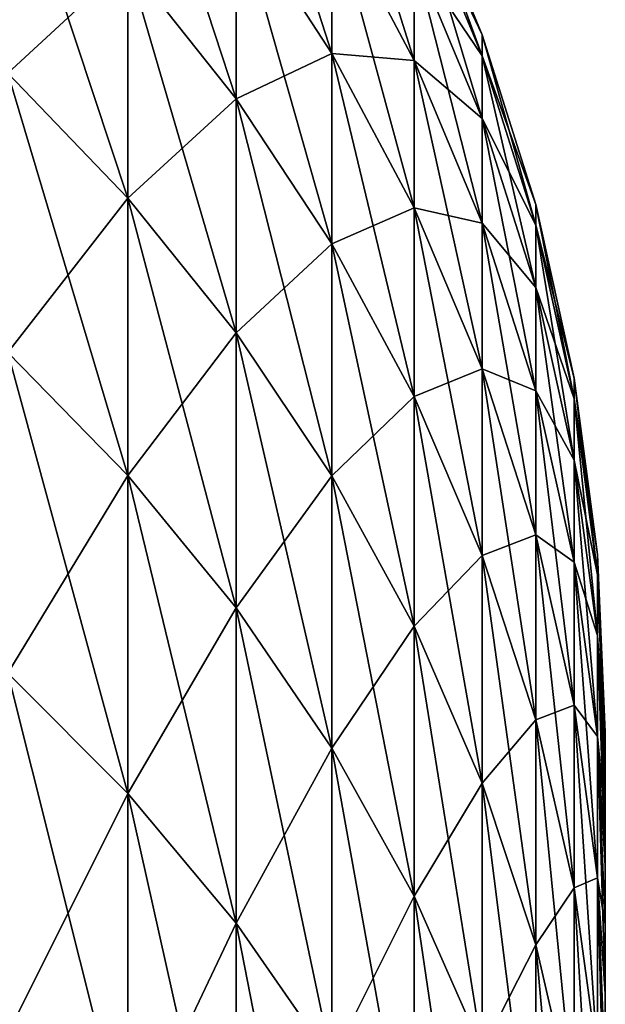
# Model space of a CAD drawing. Header units: metres. Extents: x -46 to 104, y -30 to 30.
# Tile 363 of 656: x 17.069 to 17.5, y 11.299 to 12.025. Entities that reach past the tile are written whole.
import ezdxf

# ---------------------------------------------------------------- set-up
doc = ezdxf.new("R2010")
doc.units = ezdxf.units.M
doc.layers.add('solid_26_000_502_XXX', color=7, linetype='CONTINUOUS')

msp = doc.modelspace()

# ---------------------------------------------------------------- linework, layer by layer
at = {"layer": 'solid_26_000_502_XXX'}
for points in [[(17.29871, 11.999797, -2.466021), (17.228277, 12.107977, -2.488253), (17.228277, 12.218465, -1.8718)], [(17.29871, 12.109297, -1.855076), (17.29871, 11.999797, -2.466021), (17.228277, 12.218465, -1.8718)], [(17.29871, 11.999797, 609.533997), (17.228277, 12.107977, 609.511719), (17.228277, 12.218465, 610.128174)], [(17.29871, 12.109297, 610.144897), (17.29871, 11.999797, 609.533997), (17.228277, 12.218465, 610.128174)], [(17.228277, 11.966409, -3.098318), (17.148478, 12.066968, -3.124355), (17.148478, 12.209726, -2.509162)], [(17.228277, 12.107977, -2.488253), (17.228277, 11.966409, -3.098318), (17.148478, 12.209726, -2.509162)], [(17.228277, 11.966409, 608.901672), (17.148478, 12.066968, 608.875671), (17.148478, 12.209726, 609.490845)], [(17.228277, 12.107977, 609.511719), (17.228277, 11.966409, 608.901672), (17.148478, 12.209726, 609.490845)], [(17.35924, 11.994472, -1.837486), (17.29871, 12.109297, -1.855076), (17.29871, 12.187713, -1.239369)], [(17.35924, 12.072145, -1.227617), (17.35924, 11.994472, -1.837486), (17.29871, 12.187713, -1.239369)], [(17.35924, 11.994472, 610.162537), (17.29871, 12.109297, 610.144897), (17.29871, 12.187713, 610.76062)], [(17.35924, 12.072145, 610.7724), (17.35924, 11.994472, 610.162537), (17.29871, 12.187713, 610.76062)], [(17.148478, 11.893234, -3.731526), (17.059919, 11.985325, -3.76042), (17.059919, 12.160404, -3.148547)], [(17.148478, 12.066968, -3.124355), (17.148478, 11.893234, -3.731526), (17.059919, 12.160404, -3.148547)], [(17.148478, 12.066968, 3.124355), (17.059919, 12.160404, 3.148547), (17.059919, 11.985325, 3.76042)], [(17.148478, 11.893234, 608.268494), (17.059919, 11.985325, 608.239563), (17.059919, 12.160404, 608.85144)], [(17.148478, 12.066968, 608.875671), (17.148478, 11.893234, 608.268494), (17.059919, 12.160404, 608.85144)], [(17.148478, 12.066968, 615.124329), (17.059919, 12.160404, 615.14856), (17.059919, 11.985325, 615.760437)], [(17.409405, 11.99798, -0.608469), (17.35924, 12.118828, -0.614597), (17.35924, 12.134402)], [(17.409405, 12.013399), (17.35924, 12.134402), (17.35924, 12.118828, 0.614597)], [(17.409405, 12.013399), (17.409405, 11.99798, -0.608469), (17.35924, 12.134402)], [(17.409405, 11.99798, 611.391541), (17.35924, 12.118828, 611.385376), (17.35924, 12.134402, 612)], [(17.409405, 12.013399, 612), (17.35924, 12.134402, 612), (17.35924, 12.118828, 612.614624)], [(17.409405, 12.013399, 612), (17.409405, 11.99798, 611.391541), (17.35924, 12.134402, 612)], [(17.409405, 11.951762, -1.215375), (17.35924, 12.072145, -1.227617), (17.35924, 12.118828, -0.614597)], [(17.409405, 11.99798, -0.608469), (17.409405, 11.951762, -1.215375), (17.35924, 12.118828, -0.614597)], [(17.409405, 11.99798, 0.608469), (17.35924, 12.118828, 0.614597), (17.35924, 12.072145, 1.227617)], [(17.409405, 11.99798, 0.608469), (17.409405, 12.013399), (17.35924, 12.118828, 0.614597)], [(17.409405, 11.951762, 610.784607), (17.35924, 12.072145, 610.7724), (17.35924, 12.118828, 611.385376)], [(17.409405, 11.99798, 611.391541), (17.409405, 11.951762, 610.784607), (17.35924, 12.118828, 611.385376)], [(17.409405, 11.99798, 612.608459), (17.35924, 12.118828, 612.614624), (17.35924, 12.072145, 613.2276)], [(17.409405, 11.99798, 612.608459), (17.409405, 12.013399, 612), (17.35924, 12.118828, 612.614624)], [(17.228277, 11.966409, 3.098318), (17.228277, 12.107977, 2.488253), (17.148478, 12.066968, 3.124355)], [(17.228277, 11.966409, 615.098328), (17.228277, 12.107977, 614.488281), (17.148478, 12.066968, 615.124329)], [(17.29871, 11.999797, 2.466021), (17.29871, 12.109297, 1.855076), (17.228277, 12.107977, 2.488253)], [(17.29871, 11.999797, 614.466003), (17.29871, 12.109297, 613.855103), (17.228277, 12.107977, 614.488281)], [(17.29871, 11.859493, -3.070636), (17.228277, 11.966409, -3.098318), (17.228277, 12.107977, -2.488253)], [(17.29871, 11.999797, -2.466021), (17.29871, 11.859493, -3.070636), (17.228277, 12.107977, -2.488253)], [(17.29871, 11.999797, 2.466021), (17.228277, 12.107977, 2.488253), (17.228277, 11.966409, 3.098318)], [(17.29871, 11.859493, 608.929382), (17.228277, 11.966409, 608.901672), (17.228277, 12.107977, 609.511719)], [(17.29871, 11.999797, 609.533997), (17.29871, 11.859493, 608.929382), (17.228277, 12.107977, 609.511719)], [(17.29871, 11.999797, 614.466003), (17.228277, 12.107977, 614.488281), (17.228277, 11.966409, 615.098328)], [(17.35924, 11.88601, -2.442637), (17.29871, 11.999797, -2.466021), (17.29871, 12.109297, -1.855076)], [(17.35924, 11.994472, -1.837486), (17.35924, 11.88601, -2.442637), (17.29871, 12.109297, -1.855076)], [(17.35924, 11.994472, 1.837486), (17.29871, 12.109297, 1.855076), (17.29871, 11.999797, 2.466021)], [(17.35924, 11.994472, 1.837486), (17.35924, 12.072145, 1.227617), (17.29871, 12.109297, 1.855076)], [(17.35924, 11.88601, 609.557373), (17.29871, 11.999797, 609.533997), (17.29871, 12.109297, 610.144897)], [(17.35924, 11.994472, 610.162537), (17.35924, 11.88601, 609.557373), (17.29871, 12.109297, 610.144897)], [(17.35924, 11.994472, 613.837463), (17.29871, 12.109297, 613.855103), (17.29871, 11.999797, 614.466003)], [(17.35924, 11.994472, 613.837463), (17.35924, 12.072145, 613.2276), (17.29871, 12.109297, 613.855103)], [(17.148478, 11.893234, 3.731526), (17.148478, 12.066968, 3.124355), (17.059919, 11.985325, 3.76042)], [(17.148478, 11.893234, 615.731506), (17.148478, 12.066968, 615.124329), (17.059919, 11.985325, 615.760437)], [(17.228277, 11.794123, -3.70043), (17.148478, 11.893234, -3.731526), (17.148478, 12.066968, -3.124355)], [(17.228277, 11.966409, -3.098318), (17.228277, 11.794123, -3.70043), (17.148478, 12.066968, -3.124355)], [(17.228277, 11.966409, 3.098318), (17.148478, 12.066968, 3.124355), (17.148478, 11.893234, 3.731526)], [(17.228277, 11.794123, 608.299561), (17.148478, 11.893234, 608.268494), (17.148478, 12.066968, 608.875671)], [(17.228277, 11.966409, 608.901672), (17.228277, 11.794123, 608.299561), (17.148478, 12.066968, 608.875671)], [(17.228277, 11.966409, 615.098328), (17.148478, 12.066968, 615.124329), (17.148478, 11.893234, 615.731506)], [(17.409405, 11.874865, -1.819162), (17.35924, 11.994472, -1.837486), (17.35924, 12.072145, -1.227617)], [(17.409405, 11.951762, -1.215375), (17.409405, 11.874865, -1.819162), (17.35924, 12.072145, -1.227617)], [(17.409405, 11.951762, 1.215375), (17.35924, 12.072145, 1.227617), (17.35924, 11.994472, 1.837486)], [(17.409405, 11.951762, 1.215375), (17.409405, 11.99798, 0.608469), (17.35924, 12.072145, 1.227617)], [(17.409405, 11.874865, 610.180847), (17.35924, 11.994472, 610.162537), (17.35924, 12.072145, 610.7724)], [(17.409405, 11.951762, 610.784607), (17.409405, 11.874865, 610.180847), (17.35924, 12.072145, 610.7724)], [(17.409405, 11.951762, 613.215393), (17.35924, 12.072145, 613.2276), (17.35924, 11.994472, 613.837463)], [(17.409405, 11.951762, 613.215393), (17.409405, 11.99798, 612.608459), (17.35924, 12.072145, 613.2276)], [(17.44882, 11.873222, -0.602142), (17.409405, 11.99798, -0.608469), (17.409405, 12.013399)], [(17.44882, 11.888481), (17.409405, 12.013399), (17.409405, 11.99798, 0.608469)], [(17.44882, 11.888481), (17.44882, 11.873222, -0.602142), (17.409405, 12.013399)], [(17.44882, 11.873222, 611.397888), (17.409405, 11.99798, 611.391541), (17.409405, 12.013399, 612)], [(17.44882, 11.888481, 612), (17.409405, 12.013399, 612), (17.409405, 11.99798, 612.608459)], [(17.44882, 11.888481, 612), (17.44882, 11.873222, 611.397888), (17.409405, 12.013399, 612)], [(17.29871, 11.859493, 3.070636), (17.29871, 11.999797, 2.466021), (17.228277, 11.966409, 3.098318)], [(17.29871, 11.859493, 615.070618), (17.29871, 11.999797, 614.466003), (17.228277, 11.966409, 615.098328)], [(17.35924, 11.747037, -3.041518), (17.29871, 11.859493, -3.070636), (17.29871, 11.999797, -2.466021)], [(17.35924, 11.88601, -2.442637), (17.35924, 11.747037, -3.041518), (17.29871, 11.999797, -2.466021)], [(17.35924, 11.88601, 2.442637), (17.29871, 11.999797, 2.466021), (17.29871, 11.859493, 3.070636)], [(17.35924, 11.88601, 2.442637), (17.35924, 11.994472, 1.837486), (17.29871, 11.999797, 2.466021)], [(17.35924, 11.747037, 608.958496), (17.29871, 11.859493, 608.929382), (17.29871, 11.999797, 609.533997)], [(17.35924, 11.88601, 609.557373), (17.35924, 11.747037, 608.958496), (17.29871, 11.999797, 609.533997)], [(17.35924, 11.88601, 614.442627), (17.29871, 11.999797, 614.466003), (17.29871, 11.859493, 615.070618)], [(17.35924, 11.88601, 614.442627), (17.35924, 11.994472, 613.837463), (17.29871, 11.999797, 614.466003)], [(17.409405, 11.767485, -2.418279), (17.35924, 11.88601, -2.442637), (17.35924, 11.994472, -1.837486)], [(17.409405, 11.874865, -1.819162), (17.409405, 11.767485, -2.418279), (17.35924, 11.994472, -1.837486)], [(17.409405, 11.874865, 1.819162), (17.35924, 11.994472, 1.837486), (17.35924, 11.88601, 2.442637)], [(17.409405, 11.874865, 1.819162), (17.409405, 11.951762, 1.215375), (17.35924, 11.994472, 1.837486)], [(17.409405, 11.767485, 609.581726), (17.35924, 11.88601, 609.557373), (17.35924, 11.994472, 610.162537)], [(17.409405, 11.874865, 610.180847), (17.409405, 11.767485, 609.581726), (17.35924, 11.994472, 610.162537)], [(17.409405, 11.874865, 613.819153), (17.35924, 11.994472, 613.837463), (17.35924, 11.88601, 614.442627)], [(17.409405, 11.874865, 613.819153), (17.409405, 11.951762, 613.215393), (17.35924, 11.994472, 613.837463)], [(17.44882, 11.827485, -1.202738), (17.409405, 11.951762, -1.215375), (17.409405, 11.99798, -0.608469)], [(17.44882, 11.873222, -0.602142), (17.44882, 11.827485, -1.202738), (17.409405, 11.99798, -0.608469)], [(17.44882, 11.873222, 0.602142), (17.409405, 11.99798, 0.608469), (17.409405, 11.951762, 1.215375)], [(17.44882, 11.873222, 0.602142), (17.44882, 11.888481), (17.409405, 11.99798, 0.608469)], [(17.44882, 11.827485, 610.797241), (17.409405, 11.951762, 610.784607), (17.409405, 11.99798, 611.391541)], [(17.44882, 11.873222, 611.397888), (17.44882, 11.827485, 610.797241), (17.409405, 11.99798, 611.391541)], [(17.44882, 11.873222, 612.602112), (17.409405, 11.99798, 612.608459), (17.409405, 11.951762, 613.215393)], [(17.44882, 11.873222, 612.602112), (17.44882, 11.888481, 612), (17.409405, 11.99798, 612.608459)], [(17.148478, 11.688971, -4.329119), (17.059919, 11.77948, -4.36264), (17.059919, 11.985325, -3.76042)], [(17.148478, 11.893234, -3.731526), (17.148478, 11.688971, -4.329119), (17.059919, 11.985325, -3.76042)], [(17.148478, 11.893234, 3.731526), (17.059919, 11.985325, 3.76042), (17.059919, 11.77948, 4.36264)], [(17.148478, 11.688971, 607.670898), (17.059919, 11.77948, 607.63739), (17.059919, 11.985325, 608.239563)], [(17.148478, 11.893234, 608.268494), (17.148478, 11.688971, 607.670898), (17.059919, 11.985325, 608.239563)], [(17.148478, 11.893234, 615.731506), (17.059919, 11.985325, 615.760437), (17.059919, 11.77948, 616.36261)], [(17.228277, 11.794123, 3.70043), (17.228277, 11.966409, 3.098318), (17.148478, 11.893234, 3.731526)], [(17.228277, 11.794123, 615.700439), (17.228277, 11.966409, 615.098328), (17.148478, 11.893234, 615.731506)], [(17.29871, 11.688746, -3.667368), (17.228277, 11.794123, -3.70043), (17.228277, 11.966409, -3.098318)], [(17.29871, 11.859493, -3.070636), (17.29871, 11.688746, -3.667368), (17.228277, 11.966409, -3.098318)], [(17.29871, 11.859493, 3.070636), (17.228277, 11.966409, 3.098318), (17.228277, 11.794123, 3.70043)], [(17.29871, 11.688746, 608.332642), (17.228277, 11.794123, 608.299561), (17.228277, 11.966409, 608.901672)], [(17.29871, 11.859493, 608.929382), (17.29871, 11.688746, 608.332642), (17.228277, 11.966409, 608.901672)], [(17.29871, 11.859493, 615.070618), (17.228277, 11.966409, 615.098328), (17.228277, 11.794123, 615.700439)], [(17.44882, 11.751388, -1.800246), (17.409405, 11.874865, -1.819162), (17.409405, 11.951762, -1.215375)], [(17.44882, 11.827485, -1.202738), (17.44882, 11.751388, -1.800246), (17.409405, 11.951762, -1.215375)], [(17.44882, 11.827485, 1.202738), (17.409405, 11.951762, 1.215375), (17.409405, 11.874865, 1.819162)], [(17.44882, 11.827485, 1.202738), (17.44882, 11.873222, 0.602142), (17.409405, 11.951762, 1.215375)], [(17.44882, 11.751388, 610.199768), (17.409405, 11.874865, 610.180847), (17.409405, 11.951762, 610.784607)], [(17.44882, 11.827485, 610.797241), (17.44882, 11.751388, 610.199768), (17.409405, 11.951762, 610.784607)], [(17.44882, 11.827485, 613.202759), (17.409405, 11.951762, 613.215393), (17.409405, 11.874865, 613.819153)], [(17.44882, 11.827485, 613.202759), (17.44882, 11.873222, 612.602112), (17.409405, 11.951762, 613.215393)], [(17.148478, 11.688971, 4.329119), (17.148478, 11.893234, 3.731526), (17.059919, 11.77948, 4.36264)], [(17.148478, 11.688971, 616.329102), (17.148478, 11.893234, 615.731506), (17.059919, 11.77948, 616.36261)], [(17.228277, 11.591561, -4.293043), (17.148478, 11.688971, -4.329119), (17.148478, 11.893234, -3.731526)], [(17.228277, 11.794123, -3.70043), (17.228277, 11.591561, -4.293043), (17.148478, 11.893234, -3.731526)], [(17.228277, 11.794123, 3.70043), (17.148478, 11.893234, 3.731526), (17.148478, 11.688971, 4.329119)], [(17.228277, 11.591561, 607.70697), (17.148478, 11.688971, 607.670898), (17.148478, 11.893234, 608.268494)], [(17.228277, 11.794123, 608.299561), (17.228277, 11.591561, 607.70697), (17.148478, 11.893234, 608.268494)], [(17.228277, 11.794123, 615.700439), (17.148478, 11.893234, 615.731506), (17.148478, 11.688971, 616.329102)], [(17.35924, 11.747037, 3.041518), (17.35924, 11.88601, 2.442637), (17.29871, 11.859493, 3.070636)], [(17.35924, 11.747037, 615.041504), (17.35924, 11.88601, 614.442627), (17.29871, 11.859493, 615.070618)], [(17.409405, 11.629897, -3.011189), (17.35924, 11.747037, -3.041518), (17.35924, 11.88601, -2.442637)], [(17.409405, 11.767485, -2.418279), (17.409405, 11.629897, -3.011189), (17.35924, 11.88601, -2.442637)], [(17.409405, 11.767485, 2.418279), (17.35924, 11.88601, 2.442637), (17.35924, 11.747037, 3.041518)], [(17.409405, 11.767485, 2.418279), (17.409405, 11.874865, 1.819162), (17.35924, 11.88601, 2.442637)], [(17.409405, 11.629897, 608.988831), (17.35924, 11.747037, 608.958496), (17.35924, 11.88601, 609.557373)], [(17.409405, 11.767485, 609.581726), (17.409405, 11.629897, 608.988831), (17.35924, 11.88601, 609.557373)], [(17.409405, 11.767485, 614.418274), (17.35924, 11.88601, 614.442627), (17.35924, 11.747037, 615.041504)], [(17.409405, 11.767485, 614.418274), (17.409405, 11.874865, 613.819153), (17.35924, 11.88601, 614.442627)], [(17.477188, 11.745506, -0.595665), (17.44882, 11.873222, -0.602142), (17.44882, 11.888481)], [(17.477188, 11.760601), (17.44882, 11.888481), (17.44882, 11.873222, 0.602142)], [(17.477188, 11.760601), (17.477188, 11.745506, -0.595665), (17.44882, 11.888481)], [(17.477188, 11.745506, 611.404358), (17.44882, 11.873222, 611.397888), (17.44882, 11.888481, 612)], [(17.477188, 11.760601, 612), (17.44882, 11.888481, 612), (17.44882, 11.873222, 612.602112)], [(17.477188, 11.760601, 612), (17.477188, 11.745506, 611.404358), (17.44882, 11.888481, 612)], [(17.44882, 11.645123, -2.393134), (17.409405, 11.767485, -2.418279), (17.409405, 11.874865, -1.819162)], [(17.44882, 11.751388, -1.800246), (17.44882, 11.645123, -2.393134), (17.409405, 11.874865, -1.819162)], [(17.44882, 11.751388, 1.800246), (17.409405, 11.874865, 1.819162), (17.409405, 11.767485, 2.418279)], [(17.44882, 11.751388, 1.800246), (17.44882, 11.827485, 1.202738), (17.409405, 11.874865, 1.819162)], [(17.44882, 11.645123, 609.606873), (17.409405, 11.767485, 609.581726), (17.409405, 11.874865, 610.180847)], [(17.44882, 11.751388, 610.199768), (17.44882, 11.645123, 609.606873), (17.409405, 11.874865, 610.180847)], [(17.44882, 11.751388, 613.800232), (17.409405, 11.874865, 613.819153), (17.409405, 11.767485, 614.418274)], [(17.44882, 11.751388, 613.800232), (17.44882, 11.827485, 613.202759), (17.409405, 11.874865, 613.819153)], [(17.477188, 11.700261, -1.1898), (17.44882, 11.827485, -1.202738), (17.44882, 11.873222, -0.602142)], [(17.477188, 11.745506, -0.595665), (17.477188, 11.700261, -1.1898), (17.44882, 11.873222, -0.602142)], [(17.477188, 11.745506, 0.595665), (17.44882, 11.873222, 0.602142), (17.44882, 11.827485, 1.202738)], [(17.477188, 11.745506, 0.595665), (17.477188, 11.760601), (17.44882, 11.873222, 0.602142)], [(17.477188, 11.700261, 610.810181), (17.44882, 11.827485, 610.797241), (17.44882, 11.873222, 611.397888)], [(17.477188, 11.745506, 611.404358), (17.477188, 11.700261, 610.810181), (17.44882, 11.873222, 611.397888)], [(17.477188, 11.745506, 612.595642), (17.44882, 11.873222, 612.602112), (17.44882, 11.827485, 613.202759)], [(17.477188, 11.745506, 612.595642), (17.477188, 11.760601, 612), (17.44882, 11.873222, 612.602112)], [(17.29871, 11.688746, 3.667368), (17.29871, 11.859493, 3.070636), (17.228277, 11.794123, 3.70043)], [(17.29871, 11.688746, 615.667358), (17.29871, 11.859493, 615.070618), (17.228277, 11.794123, 615.700439)], [(17.35924, 11.577909, -3.632592), (17.29871, 11.688746, -3.667368), (17.29871, 11.859493, -3.070636)], [(17.35924, 11.747037, -3.041518), (17.35924, 11.577909, -3.632592), (17.29871, 11.859493, -3.070636)], [(17.35924, 11.747037, 3.041518), (17.29871, 11.859493, 3.070636), (17.29871, 11.688746, 3.667368)], [(17.35924, 11.577909, 608.367432), (17.29871, 11.688746, 608.332642), (17.29871, 11.859493, 608.929382)], [(17.35924, 11.747037, 608.958496), (17.35924, 11.577909, 608.367432), (17.29871, 11.859493, 608.929382)], [(17.35924, 11.747037, 615.041504), (17.29871, 11.859493, 615.070618), (17.29871, 11.688746, 615.667358)], [(17.477188, 11.624982, -1.780882), (17.44882, 11.751388, -1.800246), (17.44882, 11.827485, -1.202738)], [(17.477188, 11.700261, -1.1898), (17.477188, 11.624982, -1.780882), (17.44882, 11.827485, -1.202738)], [(17.477188, 11.700261, 1.1898), (17.44882, 11.827485, 1.202738), (17.44882, 11.751388, 1.800246)], [(17.477188, 11.700261, 1.1898), (17.477188, 11.745506, 0.595665), (17.44882, 11.827485, 1.202738)], [(17.477188, 11.624982, 610.219116), (17.44882, 11.751388, 610.199768), (17.44882, 11.827485, 610.797241)], [(17.477188, 11.700261, 610.810181), (17.477188, 11.624982, 610.219116), (17.44882, 11.827485, 610.797241)], [(17.477188, 11.700261, 613.189819), (17.44882, 11.827485, 613.202759), (17.44882, 11.751388, 613.800232)], [(17.477188, 11.700261, 613.189819), (17.477188, 11.745506, 612.595642), (17.44882, 11.827485, 613.202759)], [(17.228277, 11.591561, 4.293043), (17.228277, 11.794123, 3.70043), (17.148478, 11.688971, 4.329119)], [(17.228277, 11.591561, 616.29303), (17.228277, 11.794123, 615.700439), (17.148478, 11.688971, 616.329102)], [(17.29871, 11.487995, -4.254686), (17.228277, 11.591561, -4.293043), (17.228277, 11.794123, -3.70043)], [(17.29871, 11.688746, -3.667368), (17.29871, 11.487995, -4.254686), (17.228277, 11.794123, -3.70043)], [(17.29871, 11.688746, 3.667368), (17.228277, 11.794123, 3.70043), (17.228277, 11.591561, 4.293043)], [(17.29871, 11.487995, 607.7453), (17.228277, 11.591561, 607.70697), (17.228277, 11.794123, 608.299561)], [(17.29871, 11.688746, 608.332642), (17.29871, 11.487995, 607.7453), (17.228277, 11.794123, 608.299561)], [(17.29871, 11.688746, 615.667358), (17.228277, 11.794123, 615.700439), (17.228277, 11.591561, 616.29303)], [(17.148478, 11.454701, -4.9156), (17.059919, 11.543397, -4.953662), (17.059919, 11.77948, -4.36264)], [(17.148478, 11.688971, -4.329119), (17.148478, 11.454701, -4.9156), (17.059919, 11.77948, -4.36264)], [(17.148478, 11.688971, 4.329119), (17.059919, 11.77948, 4.36264), (17.059919, 11.543397, 4.953662)], [(17.148478, 11.454701, 607.084412), (17.059919, 11.543397, 607.046326), (17.059919, 11.77948, 607.63739)], [(17.148478, 11.688971, 607.670898), (17.148478, 11.454701, 607.084412), (17.059919, 11.77948, 607.63739)], [(17.148478, 11.688971, 616.329102), (17.059919, 11.77948, 616.36261), (17.059919, 11.543397, 616.953674)], [(17.409405, 11.629897, 3.011189), (17.409405, 11.767485, 2.418279), (17.35924, 11.747037, 3.041518)], [(17.409405, 11.629897, 615.011169), (17.409405, 11.767485, 614.418274), (17.35924, 11.747037, 615.041504)], [(17.44882, 11.508966, -2.979878), (17.409405, 11.629897, -3.011189), (17.409405, 11.767485, -2.418279)], [(17.44882, 11.645123, -2.393134), (17.44882, 11.508966, -2.979878), (17.409405, 11.767485, -2.418279)], [(17.44882, 11.645123, 2.393134), (17.409405, 11.767485, 2.418279), (17.409405, 11.629897, 3.011189)], [(17.44882, 11.645123, 2.393134), (17.44882, 11.751388, 1.800246), (17.409405, 11.767485, 2.418279)], [(17.44882, 11.508966, 609.020142), (17.409405, 11.629897, 608.988831), (17.409405, 11.767485, 609.581726)], [(17.44882, 11.645123, 609.606873), (17.44882, 11.508966, 609.020142), (17.409405, 11.767485, 609.581726)], [(17.44882, 11.645123, 614.393127), (17.409405, 11.767485, 614.418274), (17.409405, 11.629897, 615.011169)], [(17.44882, 11.645123, 614.393127), (17.44882, 11.751388, 613.800232), (17.409405, 11.767485, 614.418274)], [(17.494291, 11.615806, -0.589087), (17.477188, 11.745506, -0.595665), (17.477188, 11.760601)], [(17.494291, 11.630733), (17.477188, 11.760601), (17.477188, 11.745506, 0.595665)], [(17.494291, 11.630733), (17.494291, 11.615806, -0.589087), (17.477188, 11.760601)], [(17.494291, 11.615806, 611.410889), (17.477188, 11.745506, 611.404358), (17.477188, 11.760601, 612)], [(17.494291, 11.630733, 612), (17.477188, 11.760601, 612), (17.477188, 11.745506, 612.595642)], [(17.494291, 11.630733, 612), (17.494291, 11.615806, 611.410889), (17.477188, 11.760601, 612)], [(17.477188, 11.519861, -2.367392), (17.44882, 11.645123, -2.393134), (17.44882, 11.751388, -1.800246)], [(17.477188, 11.624982, -1.780882), (17.477188, 11.519861, -2.367392), (17.44882, 11.751388, -1.800246)], [(17.477188, 11.624982, 1.780882), (17.44882, 11.751388, 1.800246), (17.44882, 11.645123, 2.393134)], [(17.477188, 11.624982, 1.780882), (17.477188, 11.700261, 1.1898), (17.44882, 11.751388, 1.800246)], [(17.477188, 11.519861, 609.632629), (17.44882, 11.645123, 609.606873), (17.44882, 11.751388, 610.199768)], [(17.477188, 11.624982, 610.219116), (17.477188, 11.519861, 609.632629), (17.44882, 11.751388, 610.199768)], [(17.477188, 11.624982, 613.780884), (17.44882, 11.751388, 613.800232), (17.44882, 11.645123, 614.393127)], [(17.477188, 11.624982, 613.780884), (17.477188, 11.700261, 613.189819), (17.44882, 11.751388, 613.800232)], [(17.35924, 11.577909, 3.632592), (17.35924, 11.747037, 3.041518), (17.29871, 11.688746, 3.667368)], [(17.35924, 11.577909, 615.632568), (17.35924, 11.747037, 615.041504), (17.29871, 11.688746, 615.667358)], [(17.409405, 11.462456, -3.596369), (17.35924, 11.577909, -3.632592), (17.35924, 11.747037, -3.041518)], [(17.409405, 11.629897, -3.011189), (17.409405, 11.462456, -3.596369), (17.35924, 11.747037, -3.041518)], [(17.409405, 11.629897, 3.011189), (17.35924, 11.747037, 3.041518), (17.35924, 11.577909, 3.632592)], [(17.409405, 11.462456, 608.403625), (17.35924, 11.577909, 608.367432), (17.35924, 11.747037, 608.958496)], [(17.409405, 11.629897, 608.988831), (17.409405, 11.462456, 608.403625), (17.35924, 11.747037, 608.958496)], [(17.409405, 11.629897, 615.011169), (17.35924, 11.747037, 615.041504), (17.35924, 11.577909, 615.632568)], [(17.494291, 11.57106, -1.176662), (17.477188, 11.700261, -1.1898), (17.477188, 11.745506, -0.595665)], [(17.494291, 11.615806, -0.589087), (17.494291, 11.57106, -1.176662), (17.477188, 11.745506, -0.595665)], [(17.494291, 11.615806, 0.589087), (17.477188, 11.745506, 0.595665), (17.477188, 11.700261, 1.1898)], [(17.494291, 11.615806, 0.589087), (17.494291, 11.630733), (17.477188, 11.745506, 0.595665)], [(17.494291, 11.57106, 610.823364), (17.477188, 11.700261, 610.810181), (17.477188, 11.745506, 611.404358)], [(17.494291, 11.615806, 611.410889), (17.494291, 11.57106, 610.823364), (17.477188, 11.745506, 611.404358)], [(17.494291, 11.615806, 612.589111), (17.477188, 11.745506, 612.595642), (17.477188, 11.700261, 613.189819)], [(17.494291, 11.615806, 612.589111), (17.494291, 11.630733, 612), (17.477188, 11.745506, 612.595642)], [(17.494291, 11.496612, -1.761216), (17.477188, 11.624982, -1.780882), (17.477188, 11.700261, -1.1898)], [(17.494291, 11.57106, -1.176662), (17.494291, 11.496612, -1.761216), (17.477188, 11.700261, -1.1898)], [(17.494291, 11.57106, 1.176662), (17.477188, 11.700261, 1.1898), (17.477188, 11.624982, 1.780882)], [(17.494291, 11.57106, 1.176662), (17.494291, 11.615806, 0.589087), (17.477188, 11.700261, 1.1898)], [(17.494291, 11.496612, 610.23877), (17.477188, 11.624982, 610.219116), (17.477188, 11.700261, 610.810181)], [(17.494291, 11.57106, 610.823364), (17.494291, 11.496612, 610.23877), (17.477188, 11.700261, 610.810181)], [(17.494291, 11.57106, 613.176636), (17.477188, 11.700261, 613.189819), (17.477188, 11.624982, 613.780884)], [(17.494291, 11.57106, 613.176636), (17.494291, 11.615806, 612.589111), (17.477188, 11.700261, 613.189819)], [(17.148478, 11.454701, 4.9156), (17.148478, 11.688971, 4.329119), (17.059919, 11.543397, 4.953662)], [(17.148478, 11.454701, 616.915588), (17.148478, 11.688971, 616.329102), (17.059919, 11.543397, 616.953674)], [(17.228277, 11.359244, -4.874636), (17.148478, 11.454701, -4.9156), (17.148478, 11.688971, -4.329119)], [(17.228277, 11.591561, -4.293043), (17.228277, 11.359244, -4.874636), (17.148478, 11.688971, -4.329119)], [(17.228277, 11.591561, 4.293043), (17.148478, 11.688971, 4.329119), (17.148478, 11.454701, 4.9156)], [(17.228277, 11.359244, 607.125366), (17.148478, 11.454701, 607.084412), (17.148478, 11.688971, 607.670898)], [(17.228277, 11.591561, 607.70697), (17.228277, 11.359244, 607.125366), (17.148478, 11.688971, 607.670898)], [(17.228277, 11.591561, 616.29303), (17.148478, 11.688971, 616.329102), (17.148478, 11.454701, 616.915588)], [(17.29871, 11.487995, 4.254686), (17.29871, 11.688746, 3.667368), (17.228277, 11.591561, 4.293043)], [(17.29871, 11.487995, 616.2547), (17.29871, 11.688746, 615.667358), (17.228277, 11.591561, 616.29303)], [(17.35924, 11.379062, -4.214342), (17.29871, 11.487995, -4.254686), (17.29871, 11.688746, -3.667368)], [(17.35924, 11.577909, -3.632592), (17.35924, 11.379062, -4.214342), (17.29871, 11.688746, -3.667368)], [(17.35924, 11.577909, 3.632592), (17.29871, 11.688746, 3.667368), (17.29871, 11.487995, 4.254686)], [(17.35924, 11.379062, 607.785645), (17.29871, 11.487995, 607.7453), (17.29871, 11.688746, 608.332642)], [(17.35924, 11.577909, 608.367432), (17.35924, 11.379062, 607.785645), (17.29871, 11.688746, 608.332642)], [(17.35924, 11.577909, 615.632568), (17.29871, 11.688746, 615.667358), (17.29871, 11.487995, 616.2547)], [(17.44882, 11.508966, 2.979878), (17.44882, 11.645123, 2.393134), (17.409405, 11.629897, 3.011189)], [(17.44882, 11.508966, 614.979858), (17.44882, 11.645123, 614.393127), (17.409405, 11.629897, 615.011169)], [(17.477188, 11.385169, -2.947824), (17.44882, 11.508966, -2.979878), (17.44882, 11.645123, -2.393134)], [(17.477188, 11.519861, -2.367392), (17.477188, 11.385169, -2.947824), (17.44882, 11.645123, -2.393134)], [(17.477188, 11.519861, 2.367392), (17.44882, 11.645123, 2.393134), (17.44882, 11.508966, 2.979878)], [(17.477188, 11.519861, 2.367392), (17.477188, 11.624982, 1.780882), (17.44882, 11.645123, 2.393134)], [(17.477188, 11.385169, 609.052185), (17.44882, 11.508966, 609.020142), (17.44882, 11.645123, 609.606873)], [(17.477188, 11.519861, 609.632629), (17.477188, 11.385169, 609.052185), (17.44882, 11.645123, 609.606873)], [(17.477188, 11.519861, 614.367371), (17.44882, 11.645123, 614.393127), (17.44882, 11.508966, 614.979858)], [(17.477188, 11.519861, 614.367371), (17.477188, 11.624982, 613.780884), (17.44882, 11.645123, 614.393127)], [(17.409405, 11.462456, 3.596369), (17.409405, 11.629897, 3.011189), (17.35924, 11.577909, 3.632592)], [(17.409405, 11.462456, 615.596375), (17.409405, 11.629897, 615.011169), (17.35924, 11.577909, 615.632568)], [(17.44882, 11.343266, -3.558973), (17.409405, 11.462456, -3.596369), (17.409405, 11.629897, -3.011189)], [(17.44882, 11.508966, -2.979878), (17.44882, 11.343266, -3.558973), (17.409405, 11.629897, -3.011189)], [(17.44882, 11.508966, 2.979878), (17.409405, 11.629897, 3.011189), (17.409405, 11.462456, 3.596369)], [(17.44882, 11.343266, 608.44104), (17.409405, 11.462456, 608.403625), (17.409405, 11.629897, 608.988831)], [(17.44882, 11.508966, 609.020142), (17.44882, 11.343266, 608.44104), (17.409405, 11.629897, 608.988831)], [(17.44882, 11.508966, 614.979858), (17.409405, 11.629897, 615.011169), (17.409405, 11.462456, 615.596375)], [(17.494291, 11.392652, -2.341249), (17.477188, 11.519861, -2.367392), (17.477188, 11.624982, -1.780882)], [(17.494291, 11.496612, -1.761216), (17.494291, 11.392652, -2.341249), (17.477188, 11.624982, -1.780882)], [(17.494291, 11.496612, 1.761216), (17.477188, 11.624982, 1.780882), (17.477188, 11.519861, 2.367392)], [(17.494291, 11.496612, 1.761216), (17.494291, 11.57106, 1.176662), (17.477188, 11.624982, 1.780882)], [(17.494291, 11.392652, 609.658752), (17.477188, 11.519861, 609.632629), (17.477188, 11.624982, 610.219116)], [(17.494291, 11.496612, 610.23877), (17.494291, 11.392652, 609.658752), (17.477188, 11.624982, 610.219116)], [(17.494291, 11.496612, 613.76123), (17.477188, 11.624982, 613.780884), (17.477188, 11.519861, 614.367371)], [(17.494291, 11.496612, 613.76123), (17.494291, 11.57106, 613.176636), (17.477188, 11.624982, 613.780884)], [(17.494291, 11.630733), (17.5, 11.499978, 0), (17.5, 11.49604, -0.30136)], [(17.494291, 11.615806, 0.589087), (17.5, 11.499978, 0), (17.494291, 11.630733)], [(17.494291, 11.630733), (17.5, 11.49604, -0.30136), (17.494291, 11.615806, -0.589087)], [(17.494291, 11.630733, 612), (17.5, 11.5, 612), (17.5, 11.496053, 611.698792)], [(17.494291, 11.615806, 612.589111), (17.5, 11.5, 612), (17.494291, 11.630733, 612)], [(17.494291, 11.630733, 612), (17.5, 11.496053, 611.698792), (17.494291, 11.615806, 611.410889)], [(17.494291, 11.615806, 0.589087), (17.5, 11.484225, 0.602124), (17.5, 11.49604, 0.30136)], [(17.494291, 11.57106, 1.176662), (17.5, 11.484225, 0.602124), (17.494291, 11.615806, 0.589087)], [(17.494291, 11.615806, 0.589087), (17.5, 11.49604, 0.30136), (17.5, 11.499978, 0)], [(17.494291, 11.615806, -0.589087), (17.5, 11.49604, -0.30136), (17.5, 11.484225, -0.602124)], [(17.494291, 11.615806, -0.589087), (17.5, 11.484225, -0.602124), (17.5, 11.464503, -0.902647)], [(17.494291, 11.615806, -0.589087), (17.5, 11.464503, -0.902647), (17.494291, 11.57106, -1.176662)], [(17.494291, 11.615806, 612.589111), (17.5, 11.484221, 612.602234), (17.5, 11.496053, 612.301208)], [(17.494291, 11.57106, 613.176636), (17.5, 11.484221, 612.602234), (17.494291, 11.615806, 612.589111)], [(17.494291, 11.615806, 612.589111), (17.5, 11.496053, 612.301208), (17.5, 11.5, 612)], [(17.494291, 11.615806, 611.410889), (17.5, 11.496053, 611.698792), (17.5, 11.484221, 611.397766)], [(17.494291, 11.615806, 611.410889), (17.5, 11.484221, 611.397766), (17.5, 11.464509, 611.097229)], [(17.494291, 11.615806, 611.410889), (17.5, 11.464509, 611.097229), (17.494291, 11.57106, 610.823364)], [(17.228277, 11.359244, 4.874636), (17.228277, 11.591561, 4.293043), (17.148478, 11.454701, 4.9156)], [(17.228277, 11.359244, 616.874634), (17.228277, 11.591561, 616.29303), (17.148478, 11.454701, 616.915588)], [(17.29871, 11.257754, -4.831083), (17.228277, 11.359244, -4.874636), (17.228277, 11.591561, -4.293043)], [(17.29871, 11.487995, -4.254686), (17.29871, 11.257754, -4.831083), (17.228277, 11.591561, -4.293043)], [(17.29871, 11.487995, 4.254686), (17.228277, 11.591561, 4.293043), (17.228277, 11.359244, 4.874636)], [(17.29871, 11.257754, 607.168945), (17.228277, 11.359244, 607.125366), (17.228277, 11.591561, 607.70697)], [(17.29871, 11.487995, 607.7453), (17.29871, 11.257754, 607.168945), (17.228277, 11.591561, 607.70697)], [(17.29871, 11.487995, 616.2547), (17.228277, 11.591561, 616.29303), (17.228277, 11.359244, 616.874634)], [(17.35924, 11.379062, 4.214342), (17.35924, 11.577909, 3.632592), (17.29871, 11.487995, 4.254686)], [(17.35924, 11.379062, 616.214355), (17.35924, 11.577909, 615.632568), (17.29871, 11.487995, 616.2547)], [(17.409405, 11.265591, -4.172317), (17.35924, 11.379062, -4.214342), (17.35924, 11.577909, -3.632592)], [(17.409405, 11.462456, -3.596369), (17.409405, 11.265591, -4.172317), (17.35924, 11.577909, -3.632592)], [(17.409405, 11.462456, 3.596369), (17.35924, 11.577909, 3.632592), (17.35924, 11.379062, 4.214342)], [(17.409405, 11.265591, 607.827698), (17.35924, 11.379062, 607.785645), (17.35924, 11.577909, 608.367432)], [(17.409405, 11.462456, 608.403625), (17.409405, 11.265591, 607.827698), (17.35924, 11.577909, 608.367432)], [(17.409405, 11.462456, 615.596375), (17.35924, 11.577909, 615.632568), (17.35924, 11.379062, 616.214355)], [(17.494291, 11.57106, 1.176662), (17.5, 11.436904, 1.202813), (17.5, 11.464503, 0.902647)], [(17.494291, 11.496612, 1.761216), (17.5, 11.436904, 1.202813), (17.494291, 11.57106, 1.176662)], [(17.494291, 11.57106, 1.176662), (17.5, 11.464503, 0.902647), (17.5, 11.484225, 0.602124)], [(17.494291, 11.57106, -1.176662), (17.5, 11.464503, -0.902647), (17.5, 11.436904, -1.202813)], [(17.494291, 11.57106, -1.176662), (17.5, 11.436904, -1.202813), (17.5, 11.401485, -1.502006)], [(17.494291, 11.57106, -1.176662), (17.5, 11.401485, -1.502006), (17.494291, 11.496612, -1.761216)], [(17.494291, 11.57106, 613.176636), (17.5, 11.436931, 613.202759), (17.5, 11.464509, 612.902771)], [(17.494291, 11.496612, 613.76123), (17.5, 11.436931, 613.202759), (17.494291, 11.57106, 613.176636)], [(17.494291, 11.57106, 613.176636), (17.5, 11.464509, 612.902771), (17.5, 11.484221, 612.602234)], [(17.494291, 11.57106, 610.823364), (17.5, 11.464509, 611.097229), (17.5, 11.436931, 610.797241)], [(17.494291, 11.57106, 610.823364), (17.5, 11.436931, 610.797241), (17.5, 11.401507, 610.498169)], [(17.494291, 11.57106, 610.823364), (17.5, 11.401507, 610.498169), (17.494291, 11.496612, 610.23877)], [(17.148478, 11.191029, -5.489461), (17.059919, 11.277682, -5.531967), (17.059919, 11.543397, -4.953662)], [(17.148478, 11.454701, -4.9156), (17.148478, 11.191029, -5.489461), (17.059919, 11.543397, -4.953662)], [(17.148478, 11.454701, 4.9156), (17.059919, 11.543397, 4.953662), (17.059919, 11.277682, 5.531967)], [(17.148478, 11.191029, 606.510559), (17.059919, 11.277682, 606.468018), (17.059919, 11.543397, 607.046326)], [(17.148478, 11.454701, 607.084412), (17.148478, 11.191029, 606.510559), (17.059919, 11.543397, 607.046326)], [(17.148478, 11.454701, 616.915588), (17.059919, 11.543397, 616.953674), (17.059919, 11.277682, 617.531982)], [(17.477188, 11.385169, 2.947824), (17.477188, 11.519861, 2.367392), (17.44882, 11.508966, 2.979878)], [(17.477188, 11.385169, 614.947815), (17.477188, 11.519861, 614.367371), (17.44882, 11.508966, 614.979858)], [(17.494291, 11.259447, -2.915273), (17.477188, 11.385169, -2.947824), (17.477188, 11.519861, -2.367392)], [(17.494291, 11.392652, -2.341249), (17.494291, 11.259447, -2.915273), (17.477188, 11.519861, -2.367392)], [(17.494291, 11.392652, 2.341249), (17.477188, 11.519861, 2.367392), (17.477188, 11.385169, 2.947824)], [(17.494291, 11.392652, 2.341249), (17.494291, 11.496612, 1.761216), (17.477188, 11.519861, 2.367392)], [(17.494291, 11.259447, 609.084717), (17.477188, 11.385169, 609.052185), (17.477188, 11.519861, 609.632629)], [(17.494291, 11.392652, 609.658752), (17.494291, 11.259447, 609.084717), (17.477188, 11.519861, 609.632629)], [(17.494291, 11.392652, 614.341248), (17.477188, 11.519861, 614.367371), (17.477188, 11.385169, 614.947815)], [(17.494291, 11.392652, 614.341248), (17.494291, 11.496612, 613.76123), (17.477188, 11.519861, 614.367371)], [(17.44882, 11.343266, 3.558973), (17.44882, 11.508966, 2.979878), (17.409405, 11.462456, 3.596369)], [(17.44882, 11.343266, 615.55896), (17.44882, 11.508966, 614.979858), (17.409405, 11.462456, 615.596375)], [(17.477188, 11.221251, -3.52069), (17.44882, 11.343266, -3.558973), (17.44882, 11.508966, -2.979878)], [(17.477188, 11.385169, -2.947824), (17.477188, 11.221251, -3.52069), (17.44882, 11.508966, -2.979878)], [(17.477188, 11.385169, 2.947824), (17.44882, 11.508966, 2.979878), (17.44882, 11.343266, 3.558973)], [(17.477188, 11.221251, 608.479309), (17.44882, 11.343266, 608.44104), (17.44882, 11.508966, 609.020142)], [(17.477188, 11.385169, 609.052185), (17.477188, 11.221251, 608.479309), (17.44882, 11.508966, 609.020142)], [(17.477188, 11.385169, 614.947815), (17.44882, 11.508966, 614.979858), (17.44882, 11.343266, 615.55896)], [(17.494291, 11.496612, 1.761216), (17.5, 11.358278, 1.799831), (17.5, 11.401485, 1.502006)], [(17.494291, 11.392652, 2.341249), (17.5, 11.358278, 1.799831), (17.494291, 11.496612, 1.761216)], [(17.494291, 11.496612, 1.761216), (17.5, 11.401485, 1.502006), (17.5, 11.436904, 1.202813)], [(17.494291, 11.496612, -1.761216), (17.5, 11.401485, -1.502006), (17.5, 11.358278, -1.799831)], [(17.494291, 11.496612, -1.761216), (17.5, 11.358278, -1.799831), (17.5, 11.30721, -2.096785)], [(17.494291, 11.496612, -1.761216), (17.5, 11.30721, -2.096785), (17.494291, 11.392652, -2.341249)], [(17.494291, 11.496612, 613.76123), (17.5, 11.358256, 613.799988), (17.5, 11.401507, 613.501831)], [(17.494291, 11.392652, 614.341248), (17.5, 11.358256, 613.799988), (17.494291, 11.496612, 613.76123)], [(17.494291, 11.496612, 613.76123), (17.5, 11.401507, 613.501831), (17.5, 11.436931, 613.202759)], [(17.494291, 11.496612, 610.23877), (17.5, 11.401507, 610.498169), (17.5, 11.358256, 610.200012)], [(17.494291, 11.496612, 610.23877), (17.5, 11.358256, 610.200012), (17.5, 11.307221, 609.903198)], [(17.494291, 11.496612, 610.23877), (17.5, 11.307221, 609.903198), (17.494291, 11.392652, 609.658752)], [(17.5, 11.496053, 611.698792), (17.5, 11.5, 612), (17.5, 11.496053, 612.301208)], [(17.5, 11.49604, -0.30136), (17.5, 11.499978, 0), (17.5, 11.49604, 0.30136)], [(17.5, 11.496053, 611.698792), (17.5, 11.496053, 612.301208), (17.5, 11.484221, 612.602234)], [(17.5, 11.484221, 611.397766), (17.5, 11.496053, 611.698792), (17.5, 11.484221, 612.602234)], [(17.5, 11.49604, -0.30136), (17.5, 11.49604, 0.30136), (17.5, 11.484225, 0.602124)], [(17.5, 11.484225, -0.602124), (17.5, 11.49604, -0.30136), (17.5, 11.484225, 0.602124)], [(17.29871, 11.257754, 4.831083), (17.29871, 11.487995, 4.254686), (17.228277, 11.359244, 4.874636)], [(17.29871, 11.257754, 616.831055), (17.29871, 11.487995, 616.2547), (17.228277, 11.359244, 616.874634)], [(17.35924, 11.151004, -4.785273), (17.29871, 11.257754, -4.831083), (17.29871, 11.487995, -4.254686)], [(17.35924, 11.379062, -4.214342), (17.35924, 11.151004, -4.785273), (17.29871, 11.487995, -4.254686)], [(17.35924, 11.379062, 4.214342), (17.29871, 11.487995, 4.254686), (17.29871, 11.257754, 4.831083)], [(17.35924, 11.151004, 607.214722), (17.29871, 11.257754, 607.168945), (17.29871, 11.487995, 607.7453)], [(17.35924, 11.379062, 607.785645), (17.35924, 11.151004, 607.214722), (17.29871, 11.487995, 607.7453)], [(17.35924, 11.379062, 616.214355), (17.29871, 11.487995, 616.2547), (17.29871, 11.257754, 616.831055)], [(17.5, 11.484225, -0.602124), (17.5, 11.484225, 0.602124), (17.5, 11.464503, 0.902647)], [(17.5, 11.464503, -0.902647), (17.5, 11.484225, -0.602124), (17.5, 11.464503, 0.902647)], [(17.5, 11.484221, 611.397766), (17.5, 11.484221, 612.602234), (17.5, 11.464509, 612.902771)], [(17.5, 11.464509, 611.097229), (17.5, 11.484221, 611.397766), (17.5, 11.464509, 612.902771)], [(17.409405, 11.265591, 4.172317), (17.409405, 11.462456, 3.596369), (17.35924, 11.379062, 4.214342)], [(17.409405, 11.265591, 616.172302), (17.409405, 11.462456, 615.596375), (17.35924, 11.379062, 616.214355)], [(17.44882, 11.148449, -4.128932), (17.409405, 11.265591, -4.172317), (17.409405, 11.462456, -3.596369)], [(17.44882, 11.343266, -3.558973), (17.44882, 11.148449, -4.128932), (17.409405, 11.462456, -3.596369)], [(17.44882, 11.343266, 3.558973), (17.409405, 11.462456, 3.596369), (17.409405, 11.265591, 4.172317)], [(17.44882, 11.148449, 607.871094), (17.409405, 11.265591, 607.827698), (17.409405, 11.462456, 608.403625)], [(17.44882, 11.343266, 608.44104), (17.44882, 11.148449, 607.871094), (17.409405, 11.462456, 608.403625)], [(17.44882, 11.343266, 615.55896), (17.409405, 11.462456, 615.596375), (17.409405, 11.265591, 616.172302)], [(17.5, 11.464509, 611.097229), (17.5, 11.464509, 612.902771), (17.5, 11.436931, 613.202759)], [(17.5, 11.436931, 610.797241), (17.5, 11.464509, 611.097229), (17.5, 11.436931, 613.202759)], [(17.5, 11.464503, -0.902647), (17.5, 11.464503, 0.902647), (17.5, 11.436904, 1.202813)], [(17.5, 11.436904, -1.202813), (17.5, 11.464503, -0.902647), (17.5, 11.436904, 1.202813)], [(17.148478, 11.191029, 5.489461), (17.148478, 11.454701, 4.9156), (17.059919, 11.277682, 5.531967)], [(17.148478, 11.191029, 617.489441), (17.148478, 11.454701, 616.915588), (17.059919, 11.277682, 617.531982)], [(17.228277, 11.097769, -5.443716), (17.148478, 11.191029, -5.489461), (17.148478, 11.454701, -4.9156)], [(17.228277, 11.359244, -4.874636), (17.228277, 11.097769, -5.443716), (17.148478, 11.454701, -4.9156)], [(17.228277, 11.359244, 4.874636), (17.148478, 11.454701, 4.9156), (17.148478, 11.191029, 5.489461)], [(17.228277, 11.097769, 606.556274), (17.148478, 11.191029, 606.510559), (17.148478, 11.454701, 607.084412)], [(17.228277, 11.359244, 607.125366), (17.228277, 11.097769, 606.556274), (17.148478, 11.454701, 607.084412)], [(17.228277, 11.359244, 616.874634), (17.148478, 11.454701, 616.915588), (17.148478, 11.191029, 617.489441)], [(17.5, 11.436931, 610.797241), (17.5, 11.436931, 613.202759), (17.5, 11.401507, 613.501831)], [(17.5, 11.401507, 610.498169), (17.5, 11.436931, 610.797241), (17.5, 11.401507, 613.501831)], [(17.5, 11.436904, -1.202813), (17.5, 11.436904, 1.202813), (17.5, 11.401485, 1.502006)], [(17.5, 11.401485, -1.502006), (17.5, 11.436904, -1.202813), (17.5, 11.401485, 1.502006)], [(17.5, 11.401507, 610.498169), (17.5, 11.401507, 613.501831), (17.5, 11.358256, 613.799988)], [(17.5, 11.358256, 610.200012), (17.5, 11.401507, 610.498169), (17.5, 11.358256, 613.799988)], [(17.5, 11.401485, -1.502006), (17.5, 11.401485, 1.502006), (17.5, 11.358278, 1.799831)], [(17.5, 11.358278, -1.799831), (17.5, 11.401485, -1.502006), (17.5, 11.358278, 1.799831)], [(17.494291, 11.259447, 2.915273), (17.494291, 11.392652, 2.341249), (17.477188, 11.385169, 2.947824)], [(17.494291, 11.259447, 614.915283), (17.494291, 11.392652, 614.341248), (17.477188, 11.385169, 614.947815)], [(17.494291, 11.392652, 2.341249), (17.5, 11.248378, 2.392414), (17.5, 11.30721, 2.096785)], [(17.494291, 11.259447, 2.915273), (17.5, 11.248378, 2.392414), (17.494291, 11.392652, 2.341249)], [(17.494291, 11.392652, 2.341249), (17.5, 11.30721, 2.096785), (17.5, 11.358278, 1.799831)], [(17.494291, 11.392652, -2.341249), (17.5, 11.30721, -2.096785), (17.5, 11.248378, -2.392414)], [(17.494291, 11.392652, -2.341249), (17.5, 11.248378, -2.392414), (17.5, 11.181897, -2.686109)], [(17.494291, 11.392652, -2.341249), (17.5, 11.181897, -2.686109), (17.494291, 11.259447, -2.915273)], [(17.494291, 11.392652, 614.341248), (17.5, 11.248416, 614.392334), (17.5, 11.307221, 614.096802)], [(17.494291, 11.259447, 614.915283), (17.5, 11.248416, 614.392334), (17.494291, 11.392652, 614.341248)], [(17.494291, 11.392652, 614.341248), (17.5, 11.307221, 614.096802), (17.5, 11.358256, 613.799988)], [(17.494291, 11.392652, 609.658752), (17.5, 11.307221, 609.903198), (17.5, 11.248416, 609.607666)], [(17.494291, 11.392652, 609.658752), (17.5, 11.248416, 609.607666), (17.5, 11.181909, 609.313965)], [(17.494291, 11.392652, 609.658752), (17.5, 11.181909, 609.313965), (17.494291, 11.259447, 609.084717)], [(17.35924, 11.151004, 4.785273), (17.35924, 11.379062, 4.214342), (17.29871, 11.257754, 4.831083)], [(17.35924, 11.151004, 616.785278), (17.35924, 11.379062, 616.214355), (17.29871, 11.257754, 616.831055)], [(17.409405, 11.039807, -4.737555), (17.35924, 11.151004, -4.785273), (17.35924, 11.379062, -4.214342)], [(17.409405, 11.265591, -4.172317), (17.409405, 11.039807, -4.737555), (17.35924, 11.379062, -4.214342)], [(17.409405, 11.265591, 4.172317), (17.35924, 11.379062, 4.214342), (17.35924, 11.151004, 4.785273)], [(17.409405, 11.039807, 607.262451), (17.35924, 11.151004, 607.214722), (17.35924, 11.379062, 607.785645)], [(17.409405, 11.265591, 607.827698), (17.409405, 11.039807, 607.262451), (17.35924, 11.379062, 607.785645)], [(17.409405, 11.265591, 616.172302), (17.35924, 11.379062, 616.214355), (17.35924, 11.151004, 616.785278)], [(17.477188, 11.221251, 3.52069), (17.477188, 11.385169, 2.947824), (17.44882, 11.343266, 3.558973)], [(17.477188, 11.221251, 615.520691), (17.477188, 11.385169, 614.947815), (17.44882, 11.343266, 615.55896)], [(17.494291, 11.09734, -3.481813), (17.477188, 11.221251, -3.52069), (17.477188, 11.385169, -2.947824)], [(17.494291, 11.259447, -2.915273), (17.494291, 11.09734, -3.481813), (17.477188, 11.385169, -2.947824)], [(17.494291, 11.259447, 2.915273), (17.477188, 11.385169, 2.947824), (17.477188, 11.221251, 3.52069)], [(17.494291, 11.09734, 608.518188), (17.477188, 11.221251, 608.479309), (17.477188, 11.385169, 609.052185)], [(17.494291, 11.259447, 609.084717), (17.494291, 11.09734, 608.518188), (17.477188, 11.385169, 609.052185)], [(17.494291, 11.259447, 614.915283), (17.477188, 11.385169, 614.947815), (17.477188, 11.221251, 615.520691)], [(17.228277, 11.097769, 5.443716), (17.228277, 11.359244, 4.874636), (17.148478, 11.191029, 5.489461)], [(17.228277, 11.097769, 617.443726), (17.228277, 11.359244, 616.874634), (17.148478, 11.191029, 617.489441)], [(17.29871, 10.998614, -5.395078), (17.228277, 11.097769, -5.443716), (17.228277, 11.359244, -4.874636)], [(17.29871, 11.257754, -4.831083), (17.29871, 10.998614, -5.395078), (17.228277, 11.359244, -4.874636)], [(17.29871, 11.257754, 4.831083), (17.228277, 11.359244, 4.874636), (17.228277, 11.097769, 5.443716)], [(17.29871, 10.998614, 606.604919), (17.228277, 11.097769, 606.556274), (17.228277, 11.359244, 607.125366)], [(17.29871, 11.257754, 607.168945), (17.29871, 10.998614, 606.604919), (17.228277, 11.359244, 607.125366)], [(17.29871, 11.257754, 616.831055), (17.228277, 11.359244, 616.874634), (17.228277, 11.097769, 617.443726)], [(17.5, 11.358278, -1.799831), (17.5, 11.358278, 1.799831), (17.5, 11.30721, 2.096785)], [(17.5, 11.30721, -2.096785), (17.5, 11.358278, -1.799831), (17.5, 11.30721, 2.096785)], [(17.5, 11.358256, 610.200012), (17.5, 11.358256, 613.799988), (17.5, 11.307221, 614.096802)], [(17.5, 11.307221, 609.903198), (17.5, 11.358256, 610.200012), (17.5, 11.307221, 614.096802)], [(17.44882, 11.148449, 4.128932), (17.44882, 11.343266, 3.558973), (17.409405, 11.265591, 4.172317)], [(17.44882, 11.148449, 616.128906), (17.44882, 11.343266, 615.55896), (17.409405, 11.265591, 616.172302)], [(17.477188, 11.028529, -4.084518), (17.44882, 11.148449, -4.128932), (17.44882, 11.343266, -3.558973)], [(17.477188, 11.221251, -3.52069), (17.477188, 11.028529, -4.084518), (17.44882, 11.343266, -3.558973)], [(17.477188, 11.221251, 3.52069), (17.44882, 11.343266, 3.558973), (17.44882, 11.148449, 4.128932)], [(17.477188, 11.028529, 607.915466), (17.44882, 11.148449, 607.871094), (17.44882, 11.343266, 608.44104)], [(17.477188, 11.221251, 608.479309), (17.477188, 11.028529, 607.915466), (17.44882, 11.343266, 608.44104)], [(17.477188, 11.221251, 615.520691), (17.44882, 11.343266, 615.55896), (17.44882, 11.148449, 616.128906)], [(17.5, 11.307221, 609.903198), (17.5, 11.307221, 614.096802), (17.5, 11.248416, 614.392334)], [(17.5, 11.248416, 609.607666), (17.5, 11.307221, 609.903198), (17.5, 11.248416, 614.392334)], [(17.5, 11.30721, -2.096785), (17.5, 11.30721, 2.096785), (17.5, 11.248378, 2.392414)], [(17.5, 11.248378, -2.392414), (17.5, 11.30721, -2.096785), (17.5, 11.248378, 2.392414)]]:
    msp.add_3dface(points, dxfattribs=at)

doc.saveas('drawing.dxf')
